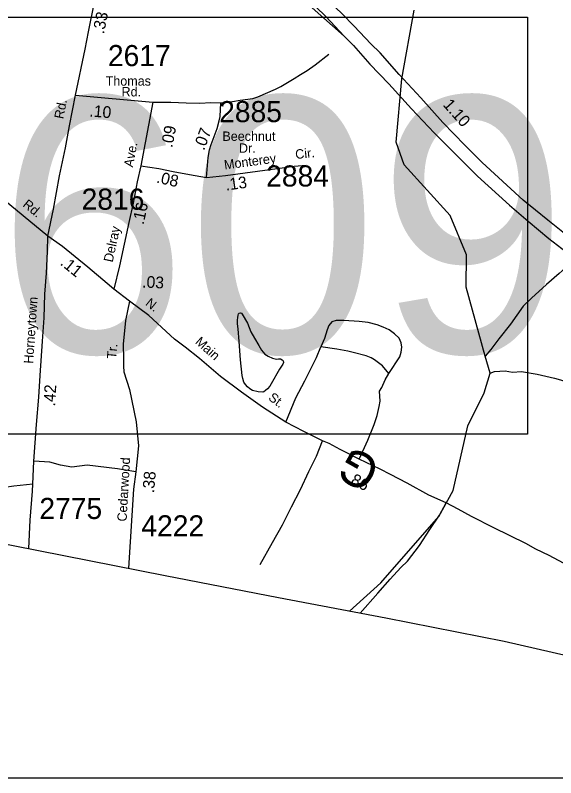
# Model space of a CAD drawing. Extents: x 1551653 to 1702041, y 811336 to 920032.
# Drawn here: x 1686309 to 1690088, y 823878 to 829211 of the extents above; entities that cross this region are included whole.
import ezdxf

# ---------------------------------------------------------------- set-up
doc = ezdxf.new("R2010")
doc.units = 0
for name, color, linetype in [('Old_Level_11', 7, 'Continuous'), ('Old_Level_17', 7, 'Continuous'), ('Old_Level_22', 7, 'Continuous'), ('Old_Level_28', 7, 'Continuous'), ('Old_Level_3', 7, 'Continuous'), ('Old_Level_32', 7, 'Continuous'), ('Old_Level_35', 7, 'Continuous'), ('Old_Level_47', 7, 'Continuous'), ('Old_Level_50', 7, 'Continuous'), ('Old_Level_52', 7, 'Continuous'), ('Old_Level_59', 7, 'Continuous'), ('Old_Level_62', 7, 'Continuous'), ('Old_Level_63', 7, 'Continuous'), ('Old_Level_8', 7, 'Continuous')]:
    doc.layers.add(name, color=color, linetype=linetype)

msp = doc.modelspace()

# ---------------------------------------------------------------- linework, layer by layer
at = {"layer": 'Old_Level_17'}
msp.add_line((1687050.913, 827271.236), (1687050.913, 827271.236), dxfattribs=at)
at = {"layer": 'Old_Level_28'}
for points in [[(1687038.775, 830223.592), (1687254.217, 830096.345), (1687266.113, 830089.493), (1687287.868, 830077.422), (1687381.04, 830021.6), (1687733.825, 829808.386), (1687925.998, 829673.724), (1688409.774, 829270.657), (1688480.074, 829202.41), (1688608.051, 829065.254)], [(1691545.127, 826789.649), (1691363.019, 826905.548), (1691198.918, 827002.946), (1690872.619, 827195.646), (1690759.919, 827263.946), (1690643.42, 827344.346), (1690523.119, 827430.846), (1690354.112, 827527.557), (1690161.939, 827676.245), (1690032.187, 827777.242), (1689859.652, 827917.515), (1689574.198, 828181.226), (1689452.161, 828303.264), (1689299.265, 828461.771), (1689143.562, 828634.306), (1688992.107, 828795.937), (1688860.804, 828947.248), (1688795.686, 829011.639), (1688679.261, 829133.676), (1688592.292, 829223.45), (1688468.852, 829341.279), (1688404.292, 829405.839)], [(1688608.051, 829065.254), (1688675.052, 828999.014), (1688787.27, 828869.963), (1688919.828, 828732.497), (1689079.037, 828557.157), (1689237.545, 828388.829), (1689379.219, 828245.751), (1689541.936, 828085.841), (1689765.67, 827883.849), (1689894.72, 827771.631), (1690039.903, 827649.594), (1690191.397, 827533.168), (1690439.679, 827355.022), (1690595.381, 827249.817), (1690706.196, 827175.474), (1690802.985, 827119.364), (1691097.556, 826932.802), (1691426.495, 826730.81), (1691540.179, 826657.332)]]:
    msp.add_lwpolyline(points, dxfattribs=at)
at = {"layer": 'Old_Level_3'}
msp.add_lwpolyline([(1689890.743, 826280.047), (1685052.539, 826280.047), (1683054.226, 826280.047), (1683054.226, 826565.165), (1683054.226, 829173.939), (1683054.226, 829198.649), (1683100.786, 829198.649), (1689890.743, 829198.649), (1689890.743, 826280.047)], dxfattribs=at)
at = {"layer": 'Old_Level_32'}
for p, q in [((1686729.527, 828652.244), (1687270.825, 828603.245)), ((1687270.825, 828603.245), (1687185.826, 828158.744)), ((1687106.626, 827211.847), (1686998.228, 827294.146))]:
    msp.add_line(p, q, dxfattribs=at)
for points in [[(1686729.527, 828652.244), (1686798.028, 828973.044), (1686820.528, 829094.642), (1686860.528, 829289.943), (1686871.627, 829343.742), (1686888.228, 829471.442), (1686925.728, 829642.741), (1686943.566, 829746.635), (1686957.441, 829808.565)], [(1686537.428, 827665.645), (1686575.328, 827854.946), (1686618.028, 828088.246), (1686660.026, 828283.442), (1686687.126, 828437.044), (1686729.527, 828652.244)], [(1687646.425, 828075.444), (1687657.324, 828217.245), (1687666.327, 828269.043), (1687679.125, 828306.845), (1687700.224, 828362.445), (1687721.425, 828420.043), (1687734.525, 828471.844), (1687741.126, 828503.744), (1687744.125, 828551.644), (1687747.025, 828597.644)], [(1686537.428, 827665.645), (1686189.03, 827950.845), (1686005.828, 828094.644), (1685919.227, 828166.445)], [(1687185.826, 828158.744), (1687161.528, 828045.244), (1687132.525, 827897.744), (1687103.726, 827762.246), (1687070.626, 827610.845), (1687037.525, 827457.447), (1686998.228, 827294.146)], [(1687185.826, 828158.744), (1687313.525, 828140.145), (1687413.125, 828118.144), (1687526.826, 828097.846), (1687646.425, 828075.444)], [(1687646.425, 828075.444), (1687778.826, 828090.746), (1688140.023, 828139.443), (1688258.425, 828155.044), (1688342.624, 828163.344)], [(1686402.591, 825480.257), (1686412.801, 825680.387), (1686429.492, 825881.698), (1686430.756, 825930.773), (1686438.778, 826091.5), (1686456.849, 826349.011), (1686474.626, 826540.349), (1686483.727, 826692.248), (1686498.527, 826932.047), (1686509.826, 827093.947), (1686515.227, 827259.845), (1686526.227, 827407.745), (1686533.327, 827559.645), (1686537.428, 827665.645)], [(1686998.228, 827294.146), (1686951.026, 827335.147), (1686817.227, 827447.847), (1686638.028, 827593.545), (1686537.428, 827665.645)], [(1687106.626, 827211.847), (1687078.65, 827075.849), (1687064.362, 826911.436), (1687065.225, 826808.747), (1687065.327, 826755.647), (1687068.526, 826716.648), (1687107.525, 826594.348), (1687154.838, 826367.082), (1687170.65, 826199.926), (1687152.579, 826016.958), (1687135.638, 825896.109), (1687099.559, 825342.838)], [(1690177.02, 825358.75), (1690042.765, 825431.16), (1689949.003, 825475.42), (1689880.009, 825516.14), (1689656.021, 825625.449), (1689499.522, 825704.648), (1689406.523, 825756.548), (1689321.422, 825800.35), (1689200.421, 825854.848), (1689050.021, 825937.85), (1688933.122, 825998.25), (1688859.923, 826035.75), (1688713.224, 826106.747), (1688580.524, 826173.548), (1688503.323, 826215.149), (1688457.624, 826234.047), (1688325.525, 826298.948), (1688201.344, 826364.645), (1688037.541, 826469.233), (1687889.641, 826574.334), (1687743.15, 826685.09), (1687596.316, 826809.019), (1687496.854, 826888.905), (1687422.552, 826945.559), (1687242.627, 827111.046), (1687106.626, 827211.847)]]:
    msp.add_lwpolyline(points, dxfattribs=at)
at = {"layer": 'Old_Level_35'}
for points in [[(1687747.025, 828597.644), (1687827.324, 828608.045), (1687881.526, 828616.942), (1687969.823, 828629.144), (1688004.124, 828640.443), (1688129.223, 828693.944), (1688165.624, 828713.245), (1688258.825, 828769.344), (1688303.425, 828796.443), (1688350.023, 828825.544), (1688404.823, 828864.442), (1688500.423, 828938.543)], [(1687270.825, 828603.245), (1687396.924, 828602.743), (1687504.926, 828598.543), (1687598.925, 828596.644), (1687677.124, 828601.043), (1687747.025, 828597.644)], [(1688920.811, 826705.66), (1688997.521, 826821.848), (1689007.722, 826853.845), (1689012.023, 826889.748), (1689006.222, 826919.846), (1688992.521, 826951.946), (1688961.721, 826982.648), (1688923.024, 827010.446), (1688881.222, 827030.046), (1688839.323, 827045.148), (1688775.422, 827061.647), (1688713.122, 827068.845), (1688607.424, 827076.847), (1688552.722, 827076.345), (1688521.325, 827067.546), (1688501.223, 827041.745), (1688490.925, 827009.747), (1688470.925, 826950.748), (1688445.925, 826892.248)], [(1688201.344, 826364.645), (1688271.224, 826535.349), (1688334.222, 826652.947), (1688378.924, 826742.648), (1688415.423, 826816.346), (1688445.925, 826892.248)], [(1688920.811, 826705.66), (1688877.121, 826758.846), (1688821.324, 826801.145), (1688797.624, 826814.846), (1688763.624, 826827.746), (1688671.722, 826852.448), (1688633.825, 826860.548), (1688557.923, 826875.348), (1688445.925, 826892.248)], [(1688713.224, 826106.747), (1688774.923, 826239.447), (1688817.824, 826349.247), (1688840.222, 826410.946), (1688852.722, 826474.949), (1688861.124, 826512.849), (1688856.533, 826582.48), (1688872.632, 826608.383), (1688896.044, 826661.4), (1688920.811, 826705.66)], [(1688022.225, 825369.049), (1688107.425, 825522.349), (1688176.424, 825647.851), (1688241.424, 825773.349), (1688304.222, 825892.948), (1688361.224, 826020.648), (1688414.025, 826126.249), (1688457.624, 826234.047)], [(1687152.579, 826016.958), (1687023.824, 826037.288), (1686811.491, 826064.394), (1686705.324, 826050.841), (1686626.264, 826064.394), (1686549.626, 826084.549), (1686438.778, 826091.5)], [(1686430.756, 825930.773), (1686299.293, 825918.133), (1686234.915, 825907.968), (1686216.845, 825913.615), (1686203.291, 825935.074), (1686191.997, 825973.475), (1686180.703, 825990.416), (1686162.631, 826002.84), (1686133.266, 826011.875), (1686016.935, 826020.911), (1685758.86, 826027.123)], [(1688720.584, 825029.474), (1688843.339, 825168.755), (1688931.435, 825265.885), (1689005.977, 825347.205), (1689052.623, 825393.15), (1689135.421, 825502.549), (1689208.121, 825613.95), (1689275.021, 825713.447), (1689321.422, 825800.35)]]:
    msp.add_lwpolyline(points, dxfattribs=at)
at = {"layer": 'Old_Level_47'}
msp.add_lwpolyline([(1686957.441, 829808.565), (1687020.187, 829843.731), (1687067.759, 829857.419), (1687112.46, 829860.34), (1687159.417, 829858.137), (1687223.599, 829846.602), (1687284.807, 829834.351), (1687347.553, 829818.459), (1687430.291, 829794.621), (1687613.915, 829733.157), (1687737.562, 829686.149), (1687835.372, 829645.343), (1687938, 829601.975), (1688060.621, 829526.055), (1688282.385, 829355.759), (1688608.051, 829065.254)], dxfattribs=at)
at = {"layer": 'Old_Level_50'}
msp.add_line((1689321.05, 825799.896), (1689321.05, 825799.896), dxfattribs=at)
at = {"layer": 'Old_Level_52'}
msp.add_lwpolyline([(1667396.621, 829170.643), (1672500.054, 828181.845), (1674580.352, 827774.746), (1675550.75, 827591.846), (1676249.348, 827450.045), (1676818.546, 827341.846), (1677581.245, 827197.345), (1678086.244, 827093.645), (1678641.345, 826989.347), (1679104.441, 826894.347), (1679647.442, 826788.248), (1680396.239, 826647.849), (1681318.639, 826469.647), (1681839.636, 826365.848), (1682299.037, 826280.75), (1683636.535, 826017.748), (1684608.833, 825826.948), (1685936.53, 825572.149), (1687356.127, 825292.251), (1688148.724, 825139.551), (1688899.421, 824995.05), (1689727.92, 824834.05), (1691456.683, 824436.459)], dxfattribs=at)
at = {"layer": 'Old_Level_59'}
msp.add_lwpolyline([(1688645.434, 825043.94), (1688864.836, 825240.056), (1689269.813, 825704.447), (1689371.827, 825886.175), (1689474.427, 826339.175), (1689587.854, 826568.872), (1689629.096, 826706.964), (1689593.837, 826826.195), (1689461.845, 827308.98), (1689463.793, 827535.409), (1689350.809, 827810.179), (1689028.775, 828164.611), (1688972.795, 828323.373), (1689010.833, 828765.722), (1689098.8, 829246.466)], dxfattribs=at)
at = {"layer": 'Old_Level_62'}
for points in [[(1690651.864, 827939.618), (1690636.691, 827921.881), (1690568.203, 827870.72), (1690525.552, 827845.345), (1690499.203, 827819.611), (1690433.997, 827714.317), (1690371.046, 827653.16), (1690312.606, 827610.048), (1690263.803, 827565.09), (1690227.868, 827521.946), (1690174.564, 827460.226), (1690112.844, 827404.118), (1690023.07, 827328.37), (1689918.342, 827231.043), (1689859.8, 827175.679), (1689770.579, 827050.631), (1689689.221, 826946.829), (1689633.112, 826873.888), (1689593.837, 826826.195)], [(1688098.453, 826633.385), (1688089.021, 826617.237), (1688073.437, 826596.937), (1688059.288, 826587.402), (1688047.293, 826577.816), (1688039.193, 826575.509), (1688007.205, 826576.124), (1687967.22, 826586.838), (1687949.38, 826597.911), (1687931.643, 826613.033), (1687917.802, 826627.233), (1687908.063, 826645.483), (1687899.348, 826669.474), (1687894.939, 826691.722), (1687884.379, 826801.886), (1687874.024, 826930.095), (1687867.257, 827018.011), (1687863.771, 827051.794), (1687862.131, 827078.04), (1687864.591, 827096.085), (1687866.642, 827114.078), (1687868.693, 827122.229), (1687874.434, 827127.048), (1687882.841, 827129.354), (1687891.658, 827127.56), (1687896.58, 827119.204), (1687931.849, 827056.971), (1687957.07, 826996.532), (1687982.394, 826952.549), (1688011.409, 826901.901), (1688031.196, 826867.862), (1688054.777, 826841.103), (1688076.718, 826826.697), (1688108.398, 826812.908), (1688136.183, 826805.782), (1688150.434, 826807.987), (1688164.275, 826807.679), (1688174.323, 826801.733), (1688181.089, 826794.197), (1688183.96, 826781.843), (1688180.064, 826771.282), (1688157.303, 826735.603), (1688098.453, 826633.385)], [(1689629.096, 826706.964), (1689659.941, 826718.541), (1689734.162, 826724.33), (1689786.442, 826715.611), (1689848.47, 826718.482), (1689958.378, 826700.642), (1690079.872, 826673.523), (1690121.6, 826660.4), (1690183.115, 826639.485), (1690234.994, 826615.391), (1690252.833, 826608.471), (1690268.725, 826602.422), (1690283.181, 826598.834), (1690298.867, 826597.706), (1690310.76, 826599.91), (1690324.704, 826603.703), (1690345.824, 826610.727)]]:
    msp.add_lwpolyline(points, dxfattribs=at)
at = {"layer": 'Old_Level_63'}
msp.add_lwpolyline([(1694128.892, 831307.151), (1641328.558, 831307.151), (1641328.558, 823877.595), (1694128.892, 823877.595), (1694128.892, 831307.151)], dxfattribs=at)

# ---------------------------------------------------------------- texts
at = {"layer": 'Old_Level_11'}
for s, p in [('Thomas', (1686940.726, 828718.73)), ('Rd.', (1687051.863, 828643.433)), ('Beechnut', (1687757.043, 828332.433)), ('Dr.', (1687872.734, 828248.769))]:
    msp.add_text(s, height=65.6167, dxfattribs=at).set_placement(p)
for s, rotation, p in [('Rd.', 78.853606, (1686644.706, 828482.226)), ('Ave.', 79.377083, (1687131.473, 828144.295)), ('Cir.', 5.630122, (1688269.691, 828205.432)), ('Monterey', 7.678453, (1687773.396, 828131.601)), ('Rd.', 320.696169, (1686356.093, 827878.251)), ('Delray', 77.823422, (1686989.686, 827479.545)), ('Horneytown', 86.007717, (1686433.483, 826772.372)), ('N.', 320.887033, (1687214.016, 827187.927)), ('Main', 318.225486, (1687561.957, 826919.588)), ('Tr.', 84.700425, (1687014.112, 826804.92)), ('St.', 322.883228, (1688073.504, 826525.39)), ('Cedarwood', 86.823694, (1687087.173, 825668.352))]:
    msp.add_text(s, height=65.6167, rotation=rotation, dxfattribs=at).set_placement(p)
at = {"layer": 'Old_Level_17'}
for s, rotation, p in [('.33', 78.425256, (1686928.312, 829076.78)), ('1.10', 311.61765, (1689295.259, 828582.011)), ('.10', 354.827583, (1686824.532, 828503.859)), ('.09', 79.174278, (1687406.827, 828281.151)), ('.07', 69.792453, (1687629.231, 828260.629)), ('.08', 347.543272, (1687291.767, 828041.342)), ('.13', 7.678525, (1687782.41, 827984.475)), ('.16', 77.667614, (1687205.83, 827742.932)), ('.11', 320.887033, (1686618.017, 827469.88)), ('.03', 357.008811, (1687194.676, 827307.282)), ('.42', 86.571228, (1686586.974, 826473.386)), ('.38', 84.954925, (1687278.752, 825866.625)), ('.86', 333.639183, (1688620.793, 825948.704))]:
    msp.add_text(s, height=82.0208, rotation=rotation, dxfattribs=at).set_placement(p)
at = {"layer": 'Old_Level_22'}
msp.add_text('G', height=246.062, rotation=150.505636, dxfattribs=at).set_placement((1688878.006, 826078.505))
at = {"layer": 'Old_Level_3'}
msp.add_text('R-609', height=1788.0542, dxfattribs=at).set_placement((1683660.773, 826851.6))
at = {"layer": 'Old_Level_8'}
for s, p in [('2617', (1686956.593, 828855.049)), ('2885', (1687734.401, 828463.173)), ('2884', (1688063.272, 828013.047)), ('2816', (1686772.702, 827850.91)), ('2775', (1686477.268, 825687.558)), ('4222', (1687190.267, 825565.882))]:
    msp.add_text(s, height=147.6375, dxfattribs=at).set_placement(p)

doc.saveas('drawing.dxf')
